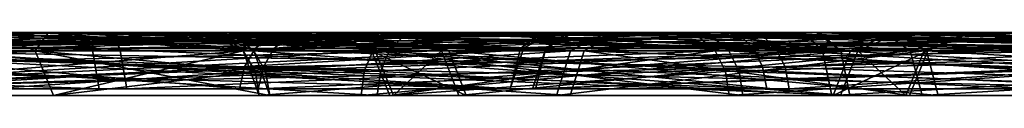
# Model space of a CAD drawing. Header units: millimetres. Extents: x -150 to 150, y -85 to 1149.
# Tile 434 of 656: x -63.2661 to -62.7971, y 1014.37 to 1014.4. Entities that reach past the tile are written whole.
import ezdxf

# ---------------------------------------------------------------- set-up
doc = ezdxf.new("R2010")
doc.units = ezdxf.units.MM
doc.header["$LTSCALE"] = 21.359881
for name, color, linetype in [('3183', 7, 'CONTINUOUS'), ('3184', 7, 'CONTINUOUS'), ('3185', 7, 'CONTINUOUS'), ('3186', 7, 'CONTINUOUS'), ('3187', 7, 'CONTINUOUS'), ('3188', 7, 'CONTINUOUS'), ('3189', 7, 'CONTINUOUS'), ('3190', 7, 'CONTINUOUS'), ('3224', 7, 'CONTINUOUS'), ('3225', 7, 'CONTINUOUS'), ('3226', 7, 'CONTINUOUS'), ('3227', 7, 'CONTINUOUS'), ('3228', 7, 'CONTINUOUS'), ('3229', 7, 'CONTINUOUS'), ('3230', 7, 'CONTINUOUS'), ('3231', 7, 'CONTINUOUS'), ('6135', 7, 'CONTINUOUS'), ('6136', 7, 'CONTINUOUS'), ('6137', 7, 'CONTINUOUS'), ('6138', 7, 'CONTINUOUS'), ('6139', 7, 'CONTINUOUS'), ('6140', 7, 'CONTINUOUS'), ('6141', 7, 'CONTINUOUS'), ('6142', 7, 'CONTINUOUS'), ('6176', 7, 'CONTINUOUS'), ('6177', 7, 'CONTINUOUS'), ('6178', 7, 'CONTINUOUS'), ('6179', 7, 'CONTINUOUS'), ('6180', 7, 'CONTINUOUS'), ('6181', 7, 'CONTINUOUS'), ('6182', 7, 'CONTINUOUS'), ('6183', 7, 'CONTINUOUS'), ('7652', 7, 'CONTINUOUS'), ('7653', 7, 'CONTINUOUS'), ('7654', 7, 'CONTINUOUS'), ('7655', 7, 'CONTINUOUS'), ('7656', 7, 'CONTINUOUS'), ('7657', 7, 'CONTINUOUS'), ('7658', 7, 'CONTINUOUS'), ('7659', 7, 'CONTINUOUS'), ('7693', 7, 'CONTINUOUS'), ('7694', 7, 'CONTINUOUS'), ('7695', 7, 'CONTINUOUS'), ('7696', 7, 'CONTINUOUS'), ('7697', 7, 'CONTINUOUS'), ('7698', 7, 'CONTINUOUS'), ('7699', 7, 'CONTINUOUS'), ('7700', 7, 'CONTINUOUS')]:
    doc.layers.add(name, color=color, linetype=linetype)

msp = doc.modelspace()

# ---------------------------------------------------------------- linework, layer by layer
at = {"layer": '3183', "linetype": 'CONTINUOUS'}
for points in [[(-63.25877, 1014.39121, 191.74175), (-63.15965, 1014.39121, 192.12182), (-63.24998, 1014.37, 191.74181), (-63.25877, 1014.39121, 191.74175)], [(-63.15458, 1014.39121, 191.36305), (-63.25877, 1014.39121, 191.74175), (-63.147, 1014.37, 191.36749), (-63.15458, 1014.39121, 191.36305)], [(-63.147, 1014.37, 191.36749), (-63.25877, 1014.39121, 191.74175), (-63.24998, 1014.37, 191.74181), (-63.147, 1014.37, 191.36749)], [(-63.15965, 1014.39121, 192.12182), (-63.154, 1014.38148, 192.1186), (-63.24998, 1014.37, 191.74181), (-63.15965, 1014.39121, 192.12182)], [(-62.87499, 1014.39121, 191.08718), (-63.15458, 1014.39121, 191.36305), (-62.87065, 1014.37, 191.09481), (-62.87499, 1014.39121, 191.08718)], [(-62.87065, 1014.37, 191.09481), (-63.15458, 1014.39121, 191.36305), (-63.147, 1014.37, 191.36749), (-62.87065, 1014.37, 191.09481)], [(-62.49493, 1014.39121, 190.98805), (-62.87499, 1014.39121, 191.08718), (-62.49499, 1014.37, 190.99684), (-62.49493, 1014.39121, 190.98805)], [(-62.49499, 1014.37, 190.99684), (-62.87499, 1014.39121, 191.08718), (-62.87065, 1014.37, 191.09481), (-62.49499, 1014.37, 190.99684)], [(-63.154, 1014.38148, 192.1186), (-63.15201, 1014.37, 192.11748), (-63.24998, 1014.37, 191.74181), (-63.154, 1014.38148, 192.1186)]]:
    msp.add_3dface(points, dxfattribs=at)
at = {"layer": '3184', "linetype": 'CONTINUOUS'}
for points in [[(-63.25877, 1014.39121, 191.74175), (-63.15458, 1014.39121, 191.36305), (-63.27998, 1014.4, 191.74146), (-63.25877, 1014.39121, 191.74175)], [(-63.17809, 1014.4, 192.1323), (-63.25877, 1014.39121, 191.74175), (-63.27998, 1014.4, 191.74146), (-63.17809, 1014.4, 192.1323)], [(-63.27998, 1014.4, 191.74146), (-63.15458, 1014.39121, 191.36305), (-63.17358, 1014.4, 191.35353), (-63.27998, 1014.4, 191.74146)], [(-63.25877, 1014.39121, 191.74175), (-63.17809, 1014.4, 192.1323), (-63.16811, 1014.39772, 192.12663), (-63.25877, 1014.39121, 191.74175)], [(-63.17358, 1014.4, 191.35353), (-63.15458, 1014.39121, 191.36305), (-62.88663, 1014.4, 191.06939), (-63.17358, 1014.4, 191.35353)], [(-63.15458, 1014.39121, 191.36305), (-62.87499, 1014.39121, 191.08718), (-62.88663, 1014.4, 191.06939), (-63.15458, 1014.39121, 191.36305)], [(-62.88663, 1014.4, 191.06939), (-62.87499, 1014.39121, 191.08718), (-62.49686, 1014.4, 190.96683), (-62.88663, 1014.4, 191.06939)], [(-62.87499, 1014.39121, 191.08718), (-62.49493, 1014.39121, 190.98805), (-62.49686, 1014.4, 190.96683), (-62.87499, 1014.39121, 191.08718)], [(-63.15965, 1014.39121, 192.12182), (-63.25877, 1014.39121, 191.74175), (-63.16811, 1014.39772, 192.12663), (-63.15965, 1014.39121, 192.12182)]]:
    msp.add_3dface(points, dxfattribs=at)
at = {"layer": '3185', "linetype": 'CONTINUOUS'}
for points in [[(-63.154, 1014.38148, 192.1186), (-63.15965, 1014.39121, 192.12182), (-62.88378, 1014.39121, 192.4014), (-63.154, 1014.38148, 192.1186)], [(-63.15201, 1014.37, 192.11748), (-63.154, 1014.38148, 192.1186), (-62.88378, 1014.39121, 192.4014), (-63.15201, 1014.37, 192.11748)], [(-63.15201, 1014.37, 192.11748), (-62.88378, 1014.39121, 192.4014), (-62.87933, 1014.37, 192.39382), (-63.15201, 1014.37, 192.11748)], [(-62.88378, 1014.39121, 192.4014), (-62.50507, 1014.39121, 192.50559), (-62.87933, 1014.37, 192.39382), (-62.88378, 1014.39121, 192.4014)], [(-62.87933, 1014.37, 192.39382), (-62.50507, 1014.39121, 192.50559), (-62.50501, 1014.37, 192.49681), (-62.87933, 1014.37, 192.39382)]]:
    msp.add_3dface(points, dxfattribs=at)
at = {"layer": '3186', "linetype": 'CONTINUOUS'}
for points in [[(-63.16811, 1014.39772, 192.12663), (-63.17809, 1014.4, 192.1323), (-63.05447, 1014.4, 192.29542), (-63.16811, 1014.39772, 192.12663)], [(-63.15965, 1014.39121, 192.12182), (-63.16811, 1014.39772, 192.12663), (-63.05447, 1014.4, 192.29542), (-63.15965, 1014.39121, 192.12182)], [(-62.88378, 1014.39121, 192.4014), (-63.15965, 1014.39121, 192.12182), (-63.05447, 1014.4, 192.29542), (-62.88378, 1014.39121, 192.4014)], [(-62.89238, 1014.4, 192.42095), (-62.88378, 1014.39121, 192.4014), (-63.05447, 1014.4, 192.29542), (-62.89238, 1014.4, 192.42095)], [(-62.50507, 1014.39121, 192.50559), (-62.88378, 1014.39121, 192.4014), (-62.89238, 1014.4, 192.42095), (-62.50507, 1014.39121, 192.50559)], [(-62.50314, 1014.4, 192.52682), (-62.50507, 1014.39121, 192.50559), (-62.89238, 1014.4, 192.42095), (-62.50314, 1014.4, 192.52682)]]:
    msp.add_3dface(points, dxfattribs=at)
at = {"layer": '3187', "linetype": 'CONTINUOUS'}
for points in [[(-63.39984, 1014.39233, 191.21925), (-63.0155, 1014.39233, 190.84001), (-63.40829, 1014.37325, 191.2143), (-63.39984, 1014.39233, 191.21925)], [(-63.40829, 1014.37325, 191.2143), (-63.0155, 1014.39233, 190.84001), (-63.02034, 1014.37325, 190.8315), (-63.40829, 1014.37325, 191.2143)], [(-63.0155, 1014.39233, 190.84001), (-62.49303, 1014.39233, 190.70375), (-63.02034, 1014.37325, 190.8315), (-63.0155, 1014.39233, 190.84001)], [(-63.02034, 1014.37325, 190.8315), (-62.49303, 1014.39233, 190.70375), (-62.49296, 1014.37325, 190.69396), (-63.02034, 1014.37325, 190.8315)]]:
    msp.add_3dface(points, dxfattribs=at)
at = {"layer": '3188', "linetype": 'CONTINUOUS'}
for points in [[(-63.0155, 1014.39233, 190.84001), (-63.39984, 1014.39233, 191.21925), (-63.38118, 1014.4, 191.22703), (-63.0155, 1014.39233, 190.84001)], [(-63.00493, 1014.4, 190.85704), (-63.0155, 1014.39233, 190.84001), (-63.38118, 1014.4, 191.22703), (-63.00493, 1014.4, 190.85704)], [(-62.49303, 1014.39233, 190.70375), (-63.0155, 1014.39233, 190.84001), (-63.00493, 1014.4, 190.85704), (-62.49303, 1014.39233, 190.70375)], [(-62.49293, 1014.4, 190.72378), (-62.49303, 1014.39233, 190.70375), (-63.00493, 1014.4, 190.85704), (-62.49293, 1014.4, 190.72378)]]:
    msp.add_3dface(points, dxfattribs=at)
at = {"layer": '3189', "linetype": 'CONTINUOUS'}
for points in [[(-63.40681, 1014.39233, 192.26233), (-63.4126, 1014.3837, 192.26562), (-63.03253, 1014.37325, 192.65511), (-63.40681, 1014.39233, 192.26233)], [(-63.02757, 1014.39233, 192.64667), (-63.40681, 1014.39233, 192.26233), (-63.03253, 1014.37325, 192.65511), (-63.02757, 1014.39233, 192.64667)], [(-62.50704, 1014.37325, 192.79969), (-63.02757, 1014.39233, 192.64667), (-63.03253, 1014.37325, 192.65511), (-62.50704, 1014.37325, 192.79969)], [(-62.50697, 1014.39233, 192.7899), (-63.02757, 1014.39233, 192.64667), (-62.50704, 1014.37325, 192.79969), (-62.50697, 1014.39233, 192.7899)], [(-63.4126, 1014.3837, 192.26562), (-63.41533, 1014.37325, 192.26716), (-63.03253, 1014.37325, 192.65511), (-63.4126, 1014.3837, 192.26562)]]:
    msp.add_3dface(points, dxfattribs=at)
at = {"layer": '3190', "linetype": 'CONTINUOUS'}
for points in [[(-63.3894, 1014.4, 192.25243), (-63.39872, 1014.39802, 192.25773), (-63.02757, 1014.39233, 192.64667), (-63.3894, 1014.4, 192.25243)], [(-63.3894, 1014.4, 192.25243), (-63.02757, 1014.39233, 192.64667), (-63.01687, 1014.4, 192.62972), (-63.3894, 1014.4, 192.25243)], [(-63.02757, 1014.39233, 192.64667), (-62.50697, 1014.39233, 192.7899), (-63.01687, 1014.4, 192.62972), (-63.02757, 1014.39233, 192.64667)], [(-63.01687, 1014.4, 192.62972), (-62.50697, 1014.39233, 192.7899), (-62.50707, 1014.4, 192.76987), (-63.01687, 1014.4, 192.62972)], [(-63.39872, 1014.39802, 192.25773), (-63.40681, 1014.39233, 192.26233), (-63.02757, 1014.39233, 192.64667), (-63.39872, 1014.39802, 192.25773)]]:
    msp.add_3dface(points, dxfattribs=at)
at = {"layer": '3224', "linetype": 'CONTINUOUS'}
for points in [[(-63.25877, 1014.39121, 408.24811), (-63.15965, 1014.39121, 408.62817), (-63.24998, 1014.37, 408.24816), (-63.25877, 1014.39121, 408.24811)], [(-63.15458, 1014.39121, 407.8694), (-63.25877, 1014.39121, 408.24811), (-63.14897, 1014.38148, 407.87269), (-63.15458, 1014.39121, 407.8694)], [(-63.14897, 1014.38148, 407.87269), (-63.25877, 1014.39121, 408.24811), (-63.147, 1014.37, 407.87384), (-63.14897, 1014.38148, 407.87269)], [(-63.147, 1014.37, 407.87384), (-63.25877, 1014.39121, 408.24811), (-63.24998, 1014.37, 408.24816), (-63.147, 1014.37, 407.87384)], [(-63.24998, 1014.37, 408.24816), (-63.15965, 1014.39121, 408.62817), (-63.15201, 1014.37, 408.62383), (-63.24998, 1014.37, 408.24816)], [(-63.15965, 1014.39121, 408.62817), (-62.88378, 1014.39121, 408.90775), (-63.15201, 1014.37, 408.62383), (-63.15965, 1014.39121, 408.62817)], [(-63.15201, 1014.37, 408.62383), (-62.88378, 1014.39121, 408.90775), (-62.87933, 1014.37, 408.90017), (-63.15201, 1014.37, 408.62383)], [(-62.88378, 1014.39121, 408.90775), (-62.50507, 1014.39121, 409.01195), (-62.87933, 1014.37, 408.90017), (-62.88378, 1014.39121, 408.90775)], [(-62.87933, 1014.37, 408.90017), (-62.50507, 1014.39121, 409.01195), (-62.50501, 1014.37, 409.00316), (-62.87933, 1014.37, 408.90017)]]:
    msp.add_3dface(points, dxfattribs=at)
at = {"layer": '3225', "linetype": 'CONTINUOUS'}
for points in [[(-63.15965, 1014.39121, 408.62817), (-63.25877, 1014.39121, 408.24811), (-63.28, 1014.4, 408.25043), (-63.15965, 1014.39121, 408.62817)], [(-63.17706, 1014.4, 408.64046), (-63.15965, 1014.39121, 408.62817), (-63.28, 1014.4, 408.25043), (-63.17706, 1014.4, 408.64046)], [(-63.28, 1014.4, 408.25043), (-63.25877, 1014.39121, 408.24811), (-63.25234, 1014.4, 408.04729), (-63.28, 1014.4, 408.25043)], [(-63.25877, 1014.39121, 408.24811), (-63.15458, 1014.39121, 407.8694), (-63.25234, 1014.4, 408.04729), (-63.25877, 1014.39121, 408.24811)], [(-63.25234, 1014.4, 408.04729), (-63.15458, 1014.39121, 407.8694), (-63.16298, 1014.39772, 407.86448), (-63.25234, 1014.4, 408.04729)], [(-63.17288, 1014.4, 407.85867), (-63.25234, 1014.4, 408.04729), (-63.16298, 1014.39772, 407.86448), (-63.17288, 1014.4, 407.85867)], [(-62.88378, 1014.39121, 408.90775), (-63.15965, 1014.39121, 408.62817), (-63.17706, 1014.4, 408.64046), (-62.88378, 1014.39121, 408.90775)], [(-62.89336, 1014.4, 408.92672), (-62.88378, 1014.39121, 408.90775), (-63.17706, 1014.4, 408.64046), (-62.89336, 1014.4, 408.92672)], [(-62.50507, 1014.39121, 409.01195), (-62.88378, 1014.39121, 408.90775), (-62.89336, 1014.4, 408.92672), (-62.50507, 1014.39121, 409.01195)], [(-62.50381, 1014.4, 409.03317), (-62.50507, 1014.39121, 409.01195), (-62.89336, 1014.4, 408.92672), (-62.50381, 1014.4, 409.03317)]]:
    msp.add_3dface(points, dxfattribs=at)
at = {"layer": '3226', "linetype": 'CONTINUOUS'}
for points in [[(-63.15458, 1014.39121, 407.8694), (-63.14897, 1014.38148, 407.87269), (-62.87065, 1014.37, 407.60117), (-63.15458, 1014.39121, 407.8694)], [(-62.87499, 1014.39121, 407.59353), (-63.15458, 1014.39121, 407.8694), (-62.87065, 1014.37, 407.60117), (-62.87499, 1014.39121, 407.59353)], [(-62.49493, 1014.39121, 407.49441), (-62.87499, 1014.39121, 407.59353), (-62.49499, 1014.37, 407.50319), (-62.49493, 1014.39121, 407.49441)], [(-62.49499, 1014.37, 407.50319), (-62.87499, 1014.39121, 407.59353), (-62.87065, 1014.37, 407.60117), (-62.49499, 1014.37, 407.50319)], [(-63.14897, 1014.38148, 407.87269), (-63.147, 1014.37, 407.87384), (-62.87065, 1014.37, 407.60117), (-63.14897, 1014.38148, 407.87269)]]:
    msp.add_3dface(points, dxfattribs=at)
at = {"layer": '3227', "linetype": 'CONTINUOUS'}
for points in [[(-63.17288, 1014.4, 407.85867), (-63.16298, 1014.39772, 407.86448), (-62.87499, 1014.39121, 407.59353), (-63.17288, 1014.4, 407.85867)], [(-63.17288, 1014.4, 407.85867), (-62.87499, 1014.39121, 407.59353), (-62.88534, 1014.4, 407.57501), (-63.17288, 1014.4, 407.85867)], [(-62.87499, 1014.39121, 407.59353), (-62.49493, 1014.39121, 407.49441), (-62.88534, 1014.4, 407.57501), (-62.87499, 1014.39121, 407.59353)], [(-62.88534, 1014.4, 407.57501), (-62.49493, 1014.39121, 407.49441), (-62.49619, 1014.4, 407.47318), (-62.88534, 1014.4, 407.57501)], [(-63.16298, 1014.39772, 407.86448), (-63.15458, 1014.39121, 407.8694), (-62.87499, 1014.39121, 407.59353), (-63.16298, 1014.39772, 407.86448)]]:
    msp.add_3dface(points, dxfattribs=at)
at = {"layer": '3228', "linetype": 'CONTINUOUS'}
for points in [[(-63.03253, 1014.37325, 409.16147), (-63.40681, 1014.39233, 408.76868), (-63.41533, 1014.37325, 408.77352), (-63.03253, 1014.37325, 409.16147)], [(-63.02757, 1014.39233, 409.15302), (-63.40681, 1014.39233, 408.76868), (-63.03253, 1014.37325, 409.16147), (-63.02757, 1014.39233, 409.15302)], [(-62.50704, 1014.37325, 409.30604), (-63.02757, 1014.39233, 409.15302), (-63.03253, 1014.37325, 409.16147), (-62.50704, 1014.37325, 409.30604)], [(-62.50697, 1014.39233, 409.29625), (-63.02757, 1014.39233, 409.15302), (-62.50704, 1014.37325, 409.30604), (-62.50697, 1014.39233, 409.29625)]]:
    msp.add_3dface(points, dxfattribs=at)
at = {"layer": '3229', "linetype": 'CONTINUOUS'}
for points in [[(-63.40681, 1014.39233, 408.76868), (-63.02757, 1014.39233, 409.15302), (-63.01811, 1014.4, 409.13535), (-63.40681, 1014.39233, 408.76868)], [(-63.38951, 1014.4, 408.75858), (-63.40681, 1014.39233, 408.76868), (-63.01811, 1014.4, 409.13535), (-63.38951, 1014.4, 408.75858)], [(-63.02757, 1014.39233, 409.15302), (-62.50697, 1014.39233, 409.29625), (-62.50957, 1014.4, 409.2762), (-63.02757, 1014.39233, 409.15302)], [(-63.01811, 1014.4, 409.13535), (-63.02757, 1014.39233, 409.15302), (-62.50957, 1014.4, 409.2762), (-63.01811, 1014.4, 409.13535)]]:
    msp.add_3dface(points, dxfattribs=at)
at = {"layer": '3230', "linetype": 'CONTINUOUS'}
for points in [[(-63.40829, 1014.37325, 407.72065), (-63.40559, 1014.3837, 407.72223), (-63.0155, 1014.39233, 407.34636), (-63.40829, 1014.37325, 407.72065)], [(-63.40829, 1014.37325, 407.72065), (-63.0155, 1014.39233, 407.34636), (-63.02034, 1014.37325, 407.33785), (-63.40829, 1014.37325, 407.72065)], [(-63.40559, 1014.3837, 407.72223), (-63.39984, 1014.39233, 407.7256), (-63.0155, 1014.39233, 407.34636), (-63.40559, 1014.3837, 407.72223)], [(-63.0155, 1014.39233, 407.34636), (-62.49303, 1014.39233, 407.2101), (-63.02034, 1014.37325, 407.33785), (-63.0155, 1014.39233, 407.34636)], [(-63.02034, 1014.37325, 407.33785), (-62.49303, 1014.39233, 407.2101), (-62.49296, 1014.37325, 407.20031), (-63.02034, 1014.37325, 407.33785)]]:
    msp.add_3dface(points, dxfattribs=at)
at = {"layer": '3231', "linetype": 'CONTINUOUS'}
for points in [[(-63.39984, 1014.39233, 407.7256), (-63.39181, 1014.39802, 407.73031), (-63.21747, 1014.4, 407.52387), (-63.39984, 1014.39233, 407.7256)], [(-63.0155, 1014.39233, 407.34636), (-63.39984, 1014.39233, 407.7256), (-63.21747, 1014.4, 407.52387), (-63.0155, 1014.39233, 407.34636)], [(-63.39181, 1014.39802, 407.73031), (-63.38256, 1014.4, 407.73573), (-63.21747, 1014.4, 407.52387), (-63.39181, 1014.39802, 407.73031)], [(-63.00267, 1014.4, 407.36211), (-63.0155, 1014.39233, 407.34636), (-63.21747, 1014.4, 407.52387), (-63.00267, 1014.4, 407.36211)], [(-62.49303, 1014.39233, 407.2101), (-63.0155, 1014.39233, 407.34636), (-63.00267, 1014.4, 407.36211), (-62.49303, 1014.39233, 407.2101)], [(-62.49043, 1014.4, 407.23016), (-62.49303, 1014.39233, 407.2101), (-63.00267, 1014.4, 407.36211), (-62.49043, 1014.4, 407.23016)]]:
    msp.add_3dface(points, dxfattribs=at)
at = {"layer": '6135', "linetype": 'CONTINUOUS'}
for points in [[(-63.09852, 1014.39121, 225.82046), (-62.93491, 1014.39121, 226.17753), (-63.08986, 1014.37, 225.81899), (-63.09852, 1014.39121, 225.82046)], [(-63.06167, 1014.39121, 225.42941), (-63.09852, 1014.39121, 225.82046), (-63.05344, 1014.37, 225.43247), (-63.06167, 1014.39121, 225.42941)], [(-63.05344, 1014.37, 225.43247), (-63.09852, 1014.39121, 225.82046), (-63.08986, 1014.37, 225.81899), (-63.05344, 1014.37, 225.43247)], [(-62.93491, 1014.39121, 226.17753), (-62.9299, 1014.38148, 226.17339), (-63.08986, 1014.37, 225.81899), (-62.93491, 1014.39121, 226.17753)], [(-62.83424, 1014.39121, 225.10918), (-63.06167, 1014.39121, 225.42941), (-62.82864, 1014.37, 225.11595), (-62.83424, 1014.39121, 225.10918)], [(-62.82864, 1014.37, 225.11595), (-63.06167, 1014.39121, 225.42941), (-63.05344, 1014.37, 225.43247), (-62.82864, 1014.37, 225.11595)], [(-62.47716, 1014.39121, 224.94557), (-62.83424, 1014.39121, 225.10918), (-62.4757, 1014.37, 224.95423), (-62.47716, 1014.39121, 224.94557)], [(-62.4757, 1014.37, 224.95423), (-62.83424, 1014.39121, 225.10918), (-62.82864, 1014.37, 225.11595), (-62.4757, 1014.37, 224.95423)], [(-62.9299, 1014.38148, 226.17339), (-62.92814, 1014.37, 226.17193), (-63.08986, 1014.37, 225.81899), (-62.9299, 1014.38148, 226.17339)]]:
    msp.add_3dface(points, dxfattribs=at)
at = {"layer": '6136', "linetype": 'CONTINUOUS'}
for points in [[(-63.09852, 1014.39121, 225.82046), (-63.06167, 1014.39121, 225.42941), (-63.11946, 1014.4, 225.82384), (-63.09852, 1014.39121, 225.82046)], [(-62.95125, 1014.4, 226.19106), (-63.09852, 1014.39121, 225.82046), (-63.11946, 1014.4, 225.82384), (-62.95125, 1014.4, 226.19106)], [(-63.11946, 1014.4, 225.82384), (-63.06167, 1014.39121, 225.42941), (-63.08205, 1014.4, 225.42333), (-63.11946, 1014.4, 225.82384)], [(-63.09852, 1014.39121, 225.82046), (-62.95125, 1014.4, 226.19106), (-62.94241, 1014.39772, 226.18374), (-63.09852, 1014.39121, 225.82046)], [(-63.08205, 1014.4, 225.42333), (-63.06167, 1014.39121, 225.42941), (-62.84879, 1014.4, 225.09368), (-63.08205, 1014.4, 225.42333)], [(-63.06167, 1014.39121, 225.42941), (-62.83424, 1014.39121, 225.10918), (-62.84879, 1014.4, 225.09368), (-63.06167, 1014.39121, 225.42941)], [(-62.84879, 1014.4, 225.09368), (-62.83424, 1014.39121, 225.10918), (-62.48275, 1014.4, 224.925), (-62.84879, 1014.4, 225.09368)], [(-62.83424, 1014.39121, 225.10918), (-62.47716, 1014.39121, 224.94557), (-62.48275, 1014.4, 224.925), (-62.83424, 1014.39121, 225.10918)], [(-62.93491, 1014.39121, 226.17753), (-63.09852, 1014.39121, 225.82046), (-62.94241, 1014.39772, 226.18374), (-62.93491, 1014.39121, 226.17753)]]:
    msp.add_3dface(points, dxfattribs=at)
at = {"layer": '6137', "linetype": 'CONTINUOUS'}
for points in [[(-62.9299, 1014.38148, 226.17339), (-62.93491, 1014.39121, 226.17753), (-62.61468, 1014.39121, 226.40497), (-62.9299, 1014.38148, 226.17339)], [(-62.92814, 1014.37, 226.17193), (-62.9299, 1014.38148, 226.17339), (-62.61468, 1014.39121, 226.40497), (-62.92814, 1014.37, 226.17193)], [(-62.92814, 1014.37, 226.17193), (-62.61468, 1014.39121, 226.40497), (-62.61162, 1014.37, 226.39673), (-62.92814, 1014.37, 226.17193)]]:
    msp.add_3dface(points, dxfattribs=at)
at = {"layer": '6138', "linetype": 'CONTINUOUS'}
for points in [[(-62.94241, 1014.39772, 226.18374), (-62.95125, 1014.4, 226.19106), (-62.80118, 1014.4, 226.33024), (-62.94241, 1014.39772, 226.18374)], [(-62.93491, 1014.39121, 226.17753), (-62.94241, 1014.39772, 226.18374), (-62.80118, 1014.4, 226.33024), (-62.93491, 1014.39121, 226.17753)], [(-62.61468, 1014.39121, 226.40497), (-62.93491, 1014.39121, 226.17753), (-62.80118, 1014.4, 226.33024), (-62.61468, 1014.39121, 226.40497)], [(-62.61975, 1014.4, 226.4257), (-62.61468, 1014.39121, 226.40497), (-62.80118, 1014.4, 226.33024), (-62.61975, 1014.4, 226.4257)]]:
    msp.add_3dface(points, dxfattribs=at)
at = {"layer": '6139', "linetype": 'CONTINUOUS'}
for points in [[(-63.16146, 1014.37325, 226.36507), (-63.37883, 1014.39233, 225.86795), (-63.38849, 1014.37325, 225.86959), (-63.16146, 1014.37325, 226.36507)], [(-63.15392, 1014.39233, 226.35882), (-63.37883, 1014.39233, 225.86795), (-63.15905, 1014.3837, 226.36307), (-63.15392, 1014.39233, 226.35882)], [(-63.15905, 1014.3837, 226.36307), (-63.37883, 1014.39233, 225.86795), (-63.16146, 1014.37325, 226.36507), (-63.15905, 1014.3837, 226.36307)], [(-63.32818, 1014.39233, 225.33039), (-63.01553, 1014.39233, 224.89017), (-63.33736, 1014.37325, 225.32698), (-63.32818, 1014.39233, 225.33039)], [(-63.33736, 1014.37325, 225.32698), (-63.01553, 1014.39233, 224.89017), (-63.02178, 1014.37325, 224.88263), (-63.33736, 1014.37325, 225.32698)], [(-63.01553, 1014.39233, 224.89017), (-62.52466, 1014.39233, 224.66525), (-63.02178, 1014.37325, 224.88263), (-63.01553, 1014.39233, 224.89017)], [(-63.02178, 1014.37325, 224.88263), (-62.52466, 1014.39233, 224.66525), (-62.5263, 1014.37325, 224.6556), (-63.02178, 1014.37325, 224.88263)]]:
    msp.add_3dface(points, dxfattribs=at)
at = {"layer": '6140', "linetype": 'CONTINUOUS'}
for points in [[(-63.37883, 1014.39233, 225.86795), (-63.15392, 1014.39233, 226.35882), (-63.28112, 1014.4, 226.11846), (-63.37883, 1014.39233, 225.86795)], [(-63.01553, 1014.39233, 224.89017), (-63.32818, 1014.39233, 225.33039), (-63.30845, 1014.4, 225.33481), (-63.01553, 1014.39233, 224.89017)], [(-63.00216, 1014.4, 224.90511), (-63.01553, 1014.39233, 224.89017), (-63.30845, 1014.4, 225.33481), (-63.00216, 1014.4, 224.90511)], [(-63.28112, 1014.4, 226.11846), (-63.15392, 1014.39233, 226.35882), (-63.14675, 1014.39802, 226.35289), (-63.28112, 1014.4, 226.11846)], [(-63.13849, 1014.4, 226.34605), (-63.28112, 1014.4, 226.11846), (-63.14675, 1014.39802, 226.35289), (-63.13849, 1014.4, 226.34605)], [(-62.52466, 1014.39233, 224.66525), (-63.01553, 1014.39233, 224.89017), (-63.00216, 1014.4, 224.90511), (-62.52466, 1014.39233, 224.66525)], [(-62.52109, 1014.4, 224.68496), (-62.52466, 1014.39233, 224.66525), (-63.00216, 1014.4, 224.90511), (-62.52109, 1014.4, 224.68496)]]:
    msp.add_3dface(points, dxfattribs=at)
at = {"layer": '6141', "linetype": 'CONTINUOUS'}
for points in [[(-63.15392, 1014.39233, 226.35882), (-63.15905, 1014.3837, 226.36307), (-62.71711, 1014.37325, 226.68065), (-63.15392, 1014.39233, 226.35882)], [(-62.7137, 1014.39233, 226.67147), (-63.15392, 1014.39233, 226.35882), (-62.71711, 1014.37325, 226.68065), (-62.7137, 1014.39233, 226.67147)], [(-63.15905, 1014.3837, 226.36307), (-63.16146, 1014.37325, 226.36507), (-62.71711, 1014.37325, 226.68065), (-63.15905, 1014.3837, 226.36307)]]:
    msp.add_3dface(points, dxfattribs=at)
at = {"layer": '6142', "linetype": 'CONTINUOUS'}
for points in [[(-63.13849, 1014.4, 226.34605), (-63.14675, 1014.39802, 226.35289), (-62.7137, 1014.39233, 226.67147), (-63.13849, 1014.4, 226.34605)], [(-63.13849, 1014.4, 226.34605), (-62.7137, 1014.39233, 226.67147), (-62.7061, 1014.4, 226.65293), (-63.13849, 1014.4, 226.34605)], [(-63.14675, 1014.39802, 226.35289), (-63.15392, 1014.39233, 226.35882), (-62.7137, 1014.39233, 226.67147), (-63.14675, 1014.39802, 226.35289)]]:
    msp.add_3dface(points, dxfattribs=at)
at = {"layer": '6176', "linetype": 'CONTINUOUS'}
for points in [[(-63.09676, 1014.39121, 374.16956), (-63.06514, 1014.39121, 374.56106), (-63.08812, 1014.37, 374.17114), (-63.09676, 1014.39121, 374.16956)], [(-62.92839, 1014.39121, 373.8147), (-63.09676, 1014.39121, 374.16956), (-62.92344, 1014.38148, 373.81891), (-62.92839, 1014.39121, 373.8147)], [(-62.92344, 1014.38148, 373.81891), (-63.09676, 1014.39121, 374.16956), (-62.9217, 1014.37, 373.82039), (-62.92344, 1014.38148, 373.81891)], [(-62.9217, 1014.37, 373.82039), (-63.09676, 1014.39121, 374.16956), (-63.08812, 1014.37, 374.17114), (-62.9217, 1014.37, 373.82039)], [(-63.08812, 1014.37, 374.17114), (-63.06514, 1014.39121, 374.56106), (-63.05687, 1014.37, 374.55811), (-63.08812, 1014.37, 374.17114)], [(-63.06514, 1014.39121, 374.56106), (-62.84201, 1014.39121, 374.8843), (-63.05687, 1014.37, 374.55811), (-63.06514, 1014.39121, 374.56106)], [(-63.05687, 1014.37, 374.55811), (-62.84201, 1014.39121, 374.8843), (-62.83632, 1014.37, 374.87761), (-63.05687, 1014.37, 374.55811)], [(-62.84201, 1014.39121, 374.8843), (-62.48715, 1014.39121, 375.05267), (-62.83632, 1014.37, 374.87761), (-62.84201, 1014.39121, 374.8843)], [(-62.83632, 1014.37, 374.87761), (-62.48715, 1014.39121, 375.05267), (-62.48557, 1014.37, 375.04403), (-62.83632, 1014.37, 374.87761)]]:
    msp.add_3dface(points, dxfattribs=at)
at = {"layer": '6177', "linetype": 'CONTINUOUS'}
for points in [[(-63.06514, 1014.39121, 374.56106), (-63.09676, 1014.39121, 374.16956), (-63.11807, 1014.4, 374.16816), (-63.06514, 1014.39121, 374.56106)], [(-63.08443, 1014.4, 374.57014), (-63.06514, 1014.39121, 374.56106), (-63.11807, 1014.4, 374.16816), (-63.08443, 1014.4, 374.57014)], [(-63.11807, 1014.4, 374.16816), (-63.09676, 1014.39121, 374.16956), (-63.05555, 1014.4, 373.97291), (-63.11807, 1014.4, 374.16816)], [(-63.09676, 1014.39121, 374.16956), (-62.92839, 1014.39121, 373.8147), (-63.05555, 1014.4, 373.97291), (-63.09676, 1014.39121, 374.16956)], [(-62.84201, 1014.39121, 374.8843), (-63.06514, 1014.39121, 374.56106), (-63.08443, 1014.4, 374.57014), (-62.84201, 1014.39121, 374.8843)], [(-62.85474, 1014.4, 374.90132), (-62.84201, 1014.39121, 374.8843), (-63.08443, 1014.4, 374.57014), (-62.85474, 1014.4, 374.90132)], [(-63.05555, 1014.4, 373.97291), (-62.92839, 1014.39121, 373.8147), (-62.9358, 1014.39772, 373.80839), (-63.05555, 1014.4, 373.97291)], [(-62.94455, 1014.4, 373.80096), (-63.05555, 1014.4, 373.97291), (-62.9358, 1014.39772, 373.80839), (-62.94455, 1014.4, 373.80096)], [(-62.48715, 1014.39121, 375.05267), (-62.84201, 1014.39121, 374.8843), (-62.85474, 1014.4, 374.90132), (-62.48715, 1014.39121, 375.05267)], [(-62.4896, 1014.4, 375.07379), (-62.48715, 1014.39121, 375.05267), (-62.85474, 1014.4, 374.90132), (-62.4896, 1014.4, 375.07379)]]:
    msp.add_3dface(points, dxfattribs=at)
at = {"layer": '6178', "linetype": 'CONTINUOUS'}
for points in [[(-62.92839, 1014.39121, 373.8147), (-62.92344, 1014.38148, 373.81891), (-62.6022, 1014.37, 373.59984), (-62.92839, 1014.39121, 373.8147)], [(-62.60515, 1014.39121, 373.59157), (-62.92839, 1014.39121, 373.8147), (-62.6022, 1014.37, 373.59984), (-62.60515, 1014.39121, 373.59157)], [(-62.92344, 1014.38148, 373.81891), (-62.9217, 1014.37, 373.82039), (-62.6022, 1014.37, 373.59984), (-62.92344, 1014.38148, 373.81891)]]:
    msp.add_3dface(points, dxfattribs=at)
at = {"layer": '6179', "linetype": 'CONTINUOUS'}
for points in [[(-62.94455, 1014.4, 373.80096), (-62.9358, 1014.39772, 373.80839), (-62.60515, 1014.39121, 373.59157), (-62.94455, 1014.4, 373.80096)], [(-62.94455, 1014.4, 373.80096), (-62.60515, 1014.39121, 373.59157), (-62.61212, 1014.4, 373.57153), (-62.94455, 1014.4, 373.80096)], [(-62.9358, 1014.39772, 373.80839), (-62.92839, 1014.39121, 373.8147), (-62.60515, 1014.39121, 373.59157), (-62.9358, 1014.39772, 373.80839)]]:
    msp.add_3dface(points, dxfattribs=at)
at = {"layer": '6180', "linetype": 'CONTINUOUS'}
for points in [[(-63.14496, 1014.39233, 373.6305), (-63.15003, 1014.3837, 373.62618), (-63.38605, 1014.37325, 374.11655), (-63.14496, 1014.39233, 373.6305)], [(-63.37641, 1014.39233, 374.11832), (-63.14496, 1014.39233, 373.6305), (-63.38605, 1014.37325, 374.11655), (-63.37641, 1014.39233, 374.11832)], [(-63.03256, 1014.37325, 375.10833), (-63.33295, 1014.39233, 374.65651), (-63.34217, 1014.37325, 374.6598), (-63.03256, 1014.37325, 375.10833)], [(-63.02621, 1014.39233, 375.10087), (-63.33295, 1014.39233, 374.65651), (-63.03256, 1014.37325, 375.10833), (-63.02621, 1014.39233, 375.10087)], [(-62.54015, 1014.37325, 375.34196), (-63.02621, 1014.39233, 375.10087), (-63.03256, 1014.37325, 375.10833), (-62.54015, 1014.37325, 375.34196)], [(-62.53839, 1014.39233, 375.33233), (-63.02621, 1014.39233, 375.10087), (-62.54015, 1014.37325, 375.34196), (-62.53839, 1014.39233, 375.33233)], [(-63.15003, 1014.3837, 373.62618), (-63.15242, 1014.37325, 373.62415), (-63.38605, 1014.37325, 374.11655), (-63.15003, 1014.3837, 373.62618)]]:
    msp.add_3dface(points, dxfattribs=at)
at = {"layer": '6181', "linetype": 'CONTINUOUS'}
for points in [[(-63.1297, 1014.4, 373.64348), (-63.37641, 1014.39233, 374.11832), (-63.35683, 1014.4, 374.12258), (-63.1297, 1014.4, 373.64348)], [(-63.37641, 1014.39233, 374.11832), (-63.1297, 1014.4, 373.64348), (-63.13787, 1014.39802, 373.63653), (-63.37641, 1014.39233, 374.11832)], [(-63.33295, 1014.39233, 374.65651), (-63.02621, 1014.39233, 375.10087), (-63.01382, 1014.4, 375.08511), (-63.33295, 1014.39233, 374.65651)], [(-63.31416, 1014.4, 374.64957), (-63.33295, 1014.39233, 374.65651), (-63.01382, 1014.4, 375.08511), (-63.31416, 1014.4, 374.64957)], [(-63.02621, 1014.39233, 375.10087), (-62.53839, 1014.39233, 375.33233), (-62.53747, 1014.4, 375.31213), (-63.02621, 1014.39233, 375.10087)], [(-63.01382, 1014.4, 375.08511), (-63.02621, 1014.39233, 375.10087), (-62.53747, 1014.4, 375.31213), (-63.01382, 1014.4, 375.08511)], [(-63.14496, 1014.39233, 373.6305), (-63.37641, 1014.39233, 374.11832), (-63.13787, 1014.39802, 373.63653), (-63.14496, 1014.39233, 373.6305)]]:
    msp.add_3dface(points, dxfattribs=at)
at = {"layer": '6182', "linetype": 'CONTINUOUS'}
for points in [[(-63.15242, 1014.37325, 373.62415), (-63.15003, 1014.3837, 373.62618), (-62.7006, 1014.39233, 373.32376), (-63.15242, 1014.37325, 373.62415)], [(-63.15242, 1014.37325, 373.62415), (-62.7006, 1014.39233, 373.32376), (-62.70389, 1014.37325, 373.31454), (-63.15242, 1014.37325, 373.62415)], [(-63.15003, 1014.3837, 373.62618), (-63.14496, 1014.39233, 373.6305), (-62.7006, 1014.39233, 373.32376), (-63.15003, 1014.3837, 373.62618)]]:
    msp.add_3dface(points, dxfattribs=at)
at = {"layer": '6183', "linetype": 'CONTINUOUS'}
for points in [[(-63.14496, 1014.39233, 373.6305), (-63.13787, 1014.39802, 373.63653), (-62.93033, 1014.4, 373.46349), (-63.14496, 1014.39233, 373.6305)], [(-62.7006, 1014.39233, 373.32376), (-63.14496, 1014.39233, 373.6305), (-62.93033, 1014.4, 373.46349), (-62.7006, 1014.39233, 373.32376)], [(-63.13787, 1014.39802, 373.63653), (-63.1297, 1014.4, 373.64348), (-62.93033, 1014.4, 373.46349), (-63.13787, 1014.39802, 373.63653)], [(-62.6907, 1014.4, 373.3415), (-62.7006, 1014.39233, 373.32376), (-62.93033, 1014.4, 373.46349), (-62.6907, 1014.4, 373.3415)]]:
    msp.add_3dface(points, dxfattribs=at)
at = {"layer": '7652', "linetype": 'CONTINUOUS'}
for points in [[(-63.09577, 1014.37, 246.07733), (-63.44494, 1014.39121, 245.90227), (-63.44652, 1014.37, 245.91091), (-63.09577, 1014.37, 246.07733)], [(-63.09008, 1014.39121, 246.07064), (-63.44494, 1014.39121, 245.90227), (-63.09429, 1014.38148, 246.07559), (-63.09008, 1014.39121, 246.07064)], [(-63.09429, 1014.38148, 246.07559), (-63.44494, 1014.39121, 245.90227), (-63.09577, 1014.37, 246.07733), (-63.09429, 1014.38148, 246.07559)]]:
    msp.add_3dface(points, dxfattribs=at)
at = {"layer": '7653', "linetype": 'CONTINUOUS'}
for points in [[(-63.44494, 1014.39121, 245.90227), (-63.09008, 1014.39121, 246.07064), (-63.24829, 1014.4, 245.94347), (-63.44494, 1014.39121, 245.90227)], [(-63.44354, 1014.4, 245.88096), (-63.44494, 1014.39121, 245.90227), (-63.24829, 1014.4, 245.94347), (-63.44354, 1014.4, 245.88096)], [(-63.24829, 1014.4, 245.94347), (-63.09008, 1014.39121, 246.07064), (-63.08377, 1014.39772, 246.06322), (-63.24829, 1014.4, 245.94347)], [(-63.07633, 1014.4, 246.05448), (-63.24829, 1014.4, 245.94347), (-63.08377, 1014.39772, 246.06322), (-63.07633, 1014.4, 246.05448)]]:
    msp.add_3dface(points, dxfattribs=at)
at = {"layer": '7654', "linetype": 'CONTINUOUS'}
for points in [[(-63.32694, 1014.39121, 247.36337), (-63.0037, 1014.39121, 247.14024), (-63.32989, 1014.37, 247.3551), (-63.32694, 1014.39121, 247.36337)], [(-63.32989, 1014.37, 247.3551), (-63.0037, 1014.39121, 247.14024), (-63.01039, 1014.37, 247.13455), (-63.32989, 1014.37, 247.3551)], [(-63.09008, 1014.39121, 246.07064), (-63.09429, 1014.38148, 246.07559), (-62.87522, 1014.37, 246.39683), (-63.09008, 1014.39121, 246.07064)], [(-62.86694, 1014.39121, 246.39388), (-63.09008, 1014.39121, 246.07064), (-62.87522, 1014.37, 246.39683), (-62.86694, 1014.39121, 246.39388)], [(-63.0037, 1014.39121, 247.14024), (-62.83533, 1014.39121, 246.78538), (-63.01039, 1014.37, 247.13455), (-63.0037, 1014.39121, 247.14024)], [(-63.01039, 1014.37, 247.13455), (-62.83533, 1014.39121, 246.78538), (-62.84397, 1014.37, 246.7838), (-63.01039, 1014.37, 247.13455)], [(-62.84397, 1014.37, 246.7838), (-62.86694, 1014.39121, 246.39388), (-62.87522, 1014.37, 246.39683), (-62.84397, 1014.37, 246.7838)], [(-62.83533, 1014.39121, 246.78538), (-62.86694, 1014.39121, 246.39388), (-62.84397, 1014.37, 246.7838), (-62.83533, 1014.39121, 246.78538)], [(-63.09429, 1014.38148, 246.07559), (-63.09577, 1014.37, 246.07733), (-62.87522, 1014.37, 246.39683), (-63.09429, 1014.38148, 246.07559)]]:
    msp.add_3dface(points, dxfattribs=at)
at = {"layer": '7655', "linetype": 'CONTINUOUS'}
for points in [[(-63.0037, 1014.39121, 247.14024), (-63.32694, 1014.39121, 247.36337), (-63.31786, 1014.4, 247.38266), (-63.0037, 1014.39121, 247.14024)], [(-62.98668, 1014.4, 247.15297), (-63.0037, 1014.39121, 247.14024), (-63.31786, 1014.4, 247.38266), (-62.98668, 1014.4, 247.15297)], [(-63.07633, 1014.4, 246.05448), (-63.08377, 1014.39772, 246.06322), (-62.86694, 1014.39121, 246.39388), (-63.07633, 1014.4, 246.05448)], [(-63.07633, 1014.4, 246.05448), (-62.86694, 1014.39121, 246.39388), (-62.84691, 1014.4, 246.3869), (-63.07633, 1014.4, 246.05448)], [(-62.83533, 1014.39121, 246.78538), (-63.0037, 1014.39121, 247.14024), (-62.98668, 1014.4, 247.15297), (-62.83533, 1014.39121, 246.78538)], [(-62.81421, 1014.4, 246.78783), (-62.83533, 1014.39121, 246.78538), (-62.98668, 1014.4, 247.15297), (-62.81421, 1014.4, 246.78783)], [(-62.86694, 1014.39121, 246.39388), (-62.83533, 1014.39121, 246.78538), (-62.84691, 1014.4, 246.3869), (-62.86694, 1014.39121, 246.39388)], [(-62.84691, 1014.4, 246.3869), (-62.83533, 1014.39121, 246.78538), (-62.81421, 1014.4, 246.78783), (-62.84691, 1014.4, 246.3869)], [(-63.08377, 1014.39772, 246.06322), (-63.09008, 1014.39121, 246.07064), (-62.86694, 1014.39121, 246.39388), (-63.08377, 1014.39772, 246.06322)]]:
    msp.add_3dface(points, dxfattribs=at)
at = {"layer": '7656', "linetype": 'CONTINUOUS'}
for points in [[(-63.3937, 1014.39233, 245.62261), (-62.90588, 1014.39233, 245.85407), (-63.39193, 1014.37325, 245.61298), (-63.3937, 1014.39233, 245.62261)], [(-62.90588, 1014.39233, 245.85407), (-62.90156, 1014.3837, 245.849), (-63.39193, 1014.37325, 245.61298), (-62.90588, 1014.39233, 245.85407)], [(-62.90156, 1014.3837, 245.849), (-62.89953, 1014.37325, 245.84661), (-63.39193, 1014.37325, 245.61298), (-62.90156, 1014.3837, 245.849)]]:
    msp.add_3dface(points, dxfattribs=at)
at = {"layer": '7657', "linetype": 'CONTINUOUS'}
for points in [[(-62.91885, 1014.4, 245.86933), (-63.3937, 1014.39233, 245.62261), (-63.39796, 1014.4, 245.6422), (-62.91885, 1014.4, 245.86933)], [(-63.3937, 1014.39233, 245.62261), (-62.91885, 1014.4, 245.86933), (-62.91191, 1014.39802, 245.86116), (-63.3937, 1014.39233, 245.62261)], [(-62.90588, 1014.39233, 245.85407), (-63.3937, 1014.39233, 245.62261), (-62.91191, 1014.39802, 245.86116), (-62.90588, 1014.39233, 245.85407)]]:
    msp.add_3dface(points, dxfattribs=at)
at = {"layer": '7658', "linetype": 'CONTINUOUS'}
for points in [[(-63.2282, 1014.37325, 247.6404), (-63.76968, 1014.39233, 247.67464), (-63.77145, 1014.37325, 247.68428), (-63.2282, 1014.37325, 247.6404)], [(-63.23149, 1014.39233, 247.63118), (-63.76968, 1014.39233, 247.67464), (-63.2282, 1014.37325, 247.6404), (-63.23149, 1014.39233, 247.63118)], [(-62.78713, 1014.39233, 247.32444), (-63.23149, 1014.39233, 247.63118), (-62.77967, 1014.37325, 247.33079), (-62.78713, 1014.39233, 247.32444)], [(-62.77967, 1014.37325, 247.33079), (-63.23149, 1014.39233, 247.63118), (-63.2282, 1014.37325, 247.6404), (-62.77967, 1014.37325, 247.33079)], [(-62.90156, 1014.3837, 245.849), (-62.90588, 1014.39233, 245.85407), (-62.59914, 1014.39233, 246.29843), (-62.90156, 1014.3837, 245.849)], [(-62.89953, 1014.37325, 245.84661), (-62.90156, 1014.3837, 245.849), (-62.59914, 1014.39233, 246.29843), (-62.89953, 1014.37325, 245.84661)], [(-62.89953, 1014.37325, 245.84661), (-62.59914, 1014.39233, 246.29843), (-62.58991, 1014.37325, 246.29514), (-62.89953, 1014.37325, 245.84661)]]:
    msp.add_3dface(points, dxfattribs=at)
at = {"layer": '7659', "linetype": 'CONTINUOUS'}
for points in [[(-63.76968, 1014.39233, 247.67464), (-63.23149, 1014.39233, 247.63118), (-63.76542, 1014.4, 247.65506), (-63.76968, 1014.39233, 247.67464)], [(-63.76542, 1014.4, 247.65506), (-63.23149, 1014.39233, 247.63118), (-63.23843, 1014.4, 247.61239), (-63.76542, 1014.4, 247.65506)], [(-63.23843, 1014.4, 247.61239), (-63.23149, 1014.39233, 247.63118), (-62.80289, 1014.4, 247.31205), (-63.23843, 1014.4, 247.61239)], [(-63.23149, 1014.39233, 247.63118), (-62.78713, 1014.39233, 247.32444), (-62.80289, 1014.4, 247.31205), (-63.23149, 1014.39233, 247.63118)], [(-62.91191, 1014.39802, 245.86116), (-62.91885, 1014.4, 245.86933), (-62.73887, 1014.4, 246.0687), (-62.91191, 1014.39802, 245.86116)], [(-62.90588, 1014.39233, 245.85407), (-62.91191, 1014.39802, 245.86116), (-62.73887, 1014.4, 246.0687), (-62.90588, 1014.39233, 245.85407)], [(-62.59914, 1014.39233, 246.29843), (-62.90588, 1014.39233, 245.85407), (-62.73887, 1014.4, 246.0687), (-62.59914, 1014.39233, 246.29843)], [(-62.80289, 1014.4, 247.31205), (-62.78713, 1014.39233, 247.32444), (-62.57587, 1014.4, 246.8357), (-62.80289, 1014.4, 247.31205)]]:
    msp.add_3dface(points, dxfattribs=at)
at = {"layer": '7693', "linetype": 'CONTINUOUS'}
for points in [[(-63.09784, 1014.39121, 353.93588), (-63.10199, 1014.38148, 353.93087), (-63.45639, 1014.37, 354.09083), (-63.09784, 1014.39121, 353.93588)], [(-63.45492, 1014.39121, 354.09949), (-63.09784, 1014.39121, 353.93588), (-63.45639, 1014.37, 354.09083), (-63.45492, 1014.39121, 354.09949)], [(-63.10199, 1014.38148, 353.93087), (-63.10345, 1014.37, 353.92911), (-63.45639, 1014.37, 354.09083), (-63.10199, 1014.38148, 353.93087)]]:
    msp.add_3dface(points, dxfattribs=at)
at = {"layer": '7694', "linetype": 'CONTINUOUS'}
for points in [[(-63.08432, 1014.4, 353.95222), (-63.45492, 1014.39121, 354.09949), (-63.45153, 1014.4, 354.12044), (-63.08432, 1014.4, 353.95222)], [(-63.45492, 1014.39121, 354.09949), (-63.08432, 1014.4, 353.95222), (-63.09164, 1014.39772, 353.94338), (-63.45492, 1014.39121, 354.09949)], [(-63.09784, 1014.39121, 353.93588), (-63.45492, 1014.39121, 354.09949), (-63.09164, 1014.39772, 353.94338), (-63.09784, 1014.39121, 353.93588)]]:
    msp.add_3dface(points, dxfattribs=at)
at = {"layer": '7695', "linetype": 'CONTINUOUS'}
for points in [[(-63.00395, 1014.37, 352.87313), (-63.31741, 1014.39121, 352.6401), (-63.32047, 1014.37, 352.64833), (-63.00395, 1014.37, 352.87313)], [(-62.99718, 1014.39121, 352.86753), (-63.31741, 1014.39121, 352.6401), (-63.00395, 1014.37, 352.87313), (-62.99718, 1014.39121, 352.86753)], [(-63.10345, 1014.37, 353.92911), (-63.10199, 1014.38148, 353.93087), (-62.87041, 1014.39121, 353.61565), (-63.10345, 1014.37, 353.92911)], [(-63.10345, 1014.37, 353.92911), (-62.87041, 1014.39121, 353.61565), (-62.87865, 1014.37, 353.61259), (-63.10345, 1014.37, 353.92911)], [(-63.10199, 1014.38148, 353.93087), (-63.09784, 1014.39121, 353.93588), (-62.87041, 1014.39121, 353.61565), (-63.10199, 1014.38148, 353.93087)], [(-62.84223, 1014.37, 353.22607), (-62.99718, 1014.39121, 352.86753), (-63.00395, 1014.37, 352.87313), (-62.84223, 1014.37, 353.22607)], [(-62.83357, 1014.39121, 353.22461), (-62.99718, 1014.39121, 352.86753), (-62.84223, 1014.37, 353.22607), (-62.83357, 1014.39121, 353.22461)], [(-62.87041, 1014.39121, 353.61565), (-62.83357, 1014.39121, 353.22461), (-62.87865, 1014.37, 353.61259), (-62.87041, 1014.39121, 353.61565)], [(-62.87865, 1014.37, 353.61259), (-62.83357, 1014.39121, 353.22461), (-62.84223, 1014.37, 353.22607), (-62.87865, 1014.37, 353.61259)]]:
    msp.add_3dface(points, dxfattribs=at)
at = {"layer": '7696', "linetype": 'CONTINUOUS'}
for points in [[(-63.31741, 1014.39121, 352.6401), (-62.99718, 1014.39121, 352.86753), (-62.98168, 1014.4, 352.85298), (-63.31741, 1014.39121, 352.6401)], [(-63.31133, 1014.4, 352.61972), (-63.31741, 1014.39121, 352.6401), (-62.98168, 1014.4, 352.85298), (-63.31133, 1014.4, 352.61972)], [(-63.09784, 1014.39121, 353.93588), (-63.09164, 1014.39772, 353.94338), (-62.94514, 1014.4, 353.80216), (-63.09784, 1014.39121, 353.93588)], [(-62.87041, 1014.39121, 353.61565), (-63.09784, 1014.39121, 353.93588), (-62.94514, 1014.4, 353.80216), (-62.87041, 1014.39121, 353.61565)], [(-63.09164, 1014.39772, 353.94338), (-63.08432, 1014.4, 353.95222), (-62.94514, 1014.4, 353.80216), (-63.09164, 1014.39772, 353.94338)], [(-62.99718, 1014.39121, 352.86753), (-62.83357, 1014.39121, 353.22461), (-62.813, 1014.4, 353.21902), (-62.99718, 1014.39121, 352.86753)], [(-62.98168, 1014.4, 352.85298), (-62.99718, 1014.39121, 352.86753), (-62.813, 1014.4, 353.21902), (-62.98168, 1014.4, 352.85298)], [(-62.84967, 1014.4, 353.62073), (-62.87041, 1014.39121, 353.61565), (-62.94514, 1014.4, 353.80216), (-62.84967, 1014.4, 353.62073)], [(-62.83357, 1014.39121, 353.22461), (-62.87041, 1014.39121, 353.61565), (-62.84967, 1014.4, 353.62073), (-62.83357, 1014.39121, 353.22461)], [(-62.813, 1014.4, 353.21902), (-62.83357, 1014.39121, 353.22461), (-62.84967, 1014.4, 353.62073), (-62.813, 1014.4, 353.21902)]]:
    msp.add_3dface(points, dxfattribs=at)
at = {"layer": '7697', "linetype": 'CONTINUOUS'}
for points in [[(-62.91655, 1014.39233, 354.15489), (-63.40742, 1014.39233, 354.37981), (-62.91231, 1014.3837, 354.16002), (-62.91655, 1014.39233, 354.15489)], [(-62.91231, 1014.3837, 354.16002), (-63.40742, 1014.39233, 354.37981), (-62.91031, 1014.37325, 354.16244), (-62.91231, 1014.3837, 354.16002)], [(-62.91031, 1014.37325, 354.16244), (-63.40742, 1014.39233, 354.37981), (-63.40579, 1014.37325, 354.38946), (-62.91031, 1014.37325, 354.16244)]]:
    msp.add_3dface(points, dxfattribs=at)
at = {"layer": '7698', "linetype": 'CONTINUOUS'}
for points in [[(-63.4141, 1014.4, 354.36062), (-63.40742, 1014.39233, 354.37981), (-63.15692, 1014.4, 354.28209), (-63.4141, 1014.4, 354.36062)], [(-63.40742, 1014.39233, 354.37981), (-62.91655, 1014.39233, 354.15489), (-63.15692, 1014.4, 354.28209), (-63.40742, 1014.39233, 354.37981)], [(-63.15692, 1014.4, 354.28209), (-62.91655, 1014.39233, 354.15489), (-62.92249, 1014.39802, 354.14772), (-63.15692, 1014.4, 354.28209)], [(-62.92933, 1014.4, 354.13946), (-63.15692, 1014.4, 354.28209), (-62.92249, 1014.39802, 354.14772), (-62.92933, 1014.4, 354.13946)]]:
    msp.add_3dface(points, dxfattribs=at)
at = {"layer": '7699', "linetype": 'CONTINUOUS'}
for points in [[(-63.75595, 1014.39233, 352.32294), (-63.21839, 1014.39233, 352.37359), (-63.75759, 1014.37325, 352.31328), (-63.75595, 1014.39233, 352.32294)], [(-63.75759, 1014.37325, 352.31328), (-63.21839, 1014.39233, 352.37359), (-63.21498, 1014.37325, 352.36441), (-63.75759, 1014.37325, 352.31328)], [(-63.21839, 1014.39233, 352.37359), (-62.77817, 1014.39233, 352.68624), (-63.21498, 1014.37325, 352.36441), (-63.21839, 1014.39233, 352.37359)], [(-63.21498, 1014.37325, 352.36441), (-62.77817, 1014.39233, 352.68624), (-62.77063, 1014.37325, 352.67999), (-63.21498, 1014.37325, 352.36441)], [(-62.91655, 1014.39233, 354.15489), (-62.91231, 1014.3837, 354.16002), (-62.59473, 1014.37325, 353.71808), (-62.91655, 1014.39233, 354.15489)], [(-62.6039, 1014.39233, 353.71467), (-62.91655, 1014.39233, 354.15489), (-62.59473, 1014.37325, 353.71808), (-62.6039, 1014.39233, 353.71467)], [(-62.91231, 1014.3837, 354.16002), (-62.91031, 1014.37325, 354.16244), (-62.59473, 1014.37325, 353.71808), (-62.91231, 1014.3837, 354.16002)]]:
    msp.add_3dface(points, dxfattribs=at)
at = {"layer": '7700', "linetype": 'CONTINUOUS'}
for points in [[(-63.21839, 1014.39233, 352.37359), (-63.75595, 1014.39233, 352.32294), (-63.74928, 1014.4, 352.34213), (-63.21839, 1014.39233, 352.37359)], [(-63.22281, 1014.4, 352.39332), (-63.21839, 1014.39233, 352.37359), (-63.74928, 1014.4, 352.34213), (-63.22281, 1014.4, 352.39332)], [(-62.77817, 1014.39233, 352.68624), (-63.21839, 1014.39233, 352.37359), (-63.22281, 1014.4, 352.39332), (-62.77817, 1014.39233, 352.68624)], [(-62.79311, 1014.4, 352.6996), (-62.77817, 1014.39233, 352.68624), (-63.22281, 1014.4, 352.39332), (-62.79311, 1014.4, 352.6996)], [(-62.92933, 1014.4, 354.13946), (-62.92249, 1014.39802, 354.14772), (-62.6039, 1014.39233, 353.71467), (-62.92933, 1014.4, 354.13946)], [(-62.92933, 1014.4, 354.13946), (-62.6039, 1014.39233, 353.71467), (-62.62245, 1014.4, 353.70707), (-62.92933, 1014.4, 354.13946)], [(-62.92249, 1014.39802, 354.14772), (-62.91655, 1014.39233, 354.15489), (-62.6039, 1014.39233, 353.71467), (-62.92249, 1014.39802, 354.14772)]]:
    msp.add_3dface(points, dxfattribs=at)

doc.saveas('drawing.dxf')
